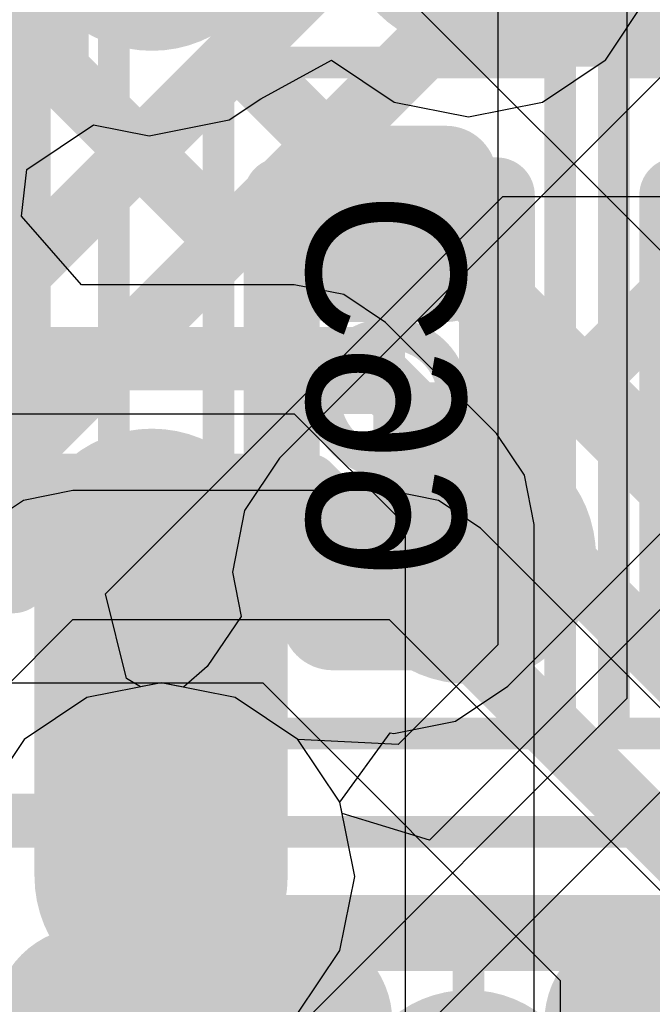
# Model space of a CAD drawing. Header units: millimetres. Extents: x -2 to 68, y -2 to 27.4.
# Tile 354 of 594: x 33.9 to 34.9, y 16.3 to 17.8. Entities that reach past the tile are written whole.
import ezdxf

# ---------------------------------------------------------------- set-up
doc = ezdxf.new("R2010")
doc.units = ezdxf.units.MM
for name, color, linetype in [('BottomLayer', 5, 'Continuous'), ('BottomPaste', 16, 'Continuous'), ('BottomSolder', 6, 'Continuous'), ('DrillGuide', 244, 'Continuous'), ('Mechanical10', 56, 'Continuous'), ('Mechanical17', 56, 'Continuous'), ('Mechanical6', 56, 'Continuous'), ('MidLayer1', 16, 'Continuous'), ('MidLayer2', 76, 'Continuous'), ('MidLayer3', 90, 'Continuous'), ('MidLayer4', 156, 'Continuous'), ('MidLayer5', 130, 'Continuous'), ('MidLayer6', 216, 'Continuous'), ('MidLayer7', 6, 'Continuous'), ('MidLayer8', 54, 'Continuous'), ('MultiLayer', 9, 'Continuous'), ('TopLayer', 1, 'Continuous'), ('TopPaste', 8, 'Continuous'), ('TopSolder', 216, 'Continuous'), ('ViaHoleLayer', 16, 'Continuous')]:
    doc.layers.add(name, color=color, linetype=linetype)

# ---------------------------------------------------------------- blocks, each defined once
blk = doc.blocks.new('BGA486C50P27X27_1400X1400X125_227')
at = {"layer": 'TopLayer', "const_width": 0.1}
for points in [[(1.45, 2, 1), (1.55, 2, 1)], [(1.45, 1.5, 1), (1.55, 1.5, 1)]]:
    blk.add_lwpolyline(points, format="xyb", close=True, dxfattribs=at)
at = {"layer": 'TopPaste', "const_width": 0.1}
for points in [[(1.45, 2, 1), (1.55, 2, 1)], [(1.45, 1.5, 1), (1.55, 1.5, 1)]]:
    blk.add_lwpolyline(points, format="xyb", close=True, dxfattribs=at)
at = {"layer": 'TopSolder', "const_width": 0.2016}
for points in [[(1.3992, 2, 1), (1.6008, 2, 1)], [(2.3992, 2, 1), (2.6008, 2, 1)], [(1.3992, 1.5, 1), (1.6008, 1.5, 1)], [(2.3992, 1.5, 1), (2.6008, 1.5, 1)]]:
    blk.add_lwpolyline(points, format="xyb", close=True, dxfattribs=at)
blk = doc.blocks.new('CAP_0402_B_353')
at = {"layer": 'Mechanical10', "const_width": 0.12}
for points in [[(0.53, 0.28), (-0.53, 0.28)], [(0.53, -0.28), (0.53, 0.28)]]:
    blk.add_lwpolyline(points, dxfattribs=at)
at = {"layer": 'Mechanical10', "const_width": 0.06}
blk.add_lwpolyline([(0.5, 0.28, 1), (0.56, 0.28, 1)], format="xyb", close=True, dxfattribs=at)
blk.add_lwpolyline([(0.5, 0.28, 1), (0.56, 0.28, 1)], format="xyb", close=True, dxfattribs=at)
at = {"layer": 'Mechanical6', "const_width": 0.05}
for points in [[(0.9, 0.44), (-0.9, 0.44)], [(0.9, -0.44), (0.9, 0.44)]]:
    blk.add_lwpolyline(points, dxfattribs=at)
at = {"layer": 'Mechanical6', "const_width": 0.025}
blk.add_lwpolyline([(0.8875, 0.44, 1), (0.9125, 0.44, 1)], format="xyb", close=True, dxfattribs=at)
blk.add_lwpolyline([(0.8875, 0.44, 1), (0.9125, 0.44, 1)], format="xyb", close=True, dxfattribs=at)
blk = doc.blocks.new('CAP_0201_B_370')
at = {"layer": 'BottomLayer', "const_width": 0.0806}
for points in [[(-0.3897, 0.0894, 1), (-0.3091, 0.0894, 1)], [(-0.2409, 0.0894, 1), (-0.1603, 0.0894, 1)], [(0.1603, 0.0894, 1), (0.2409, 0.0894, 1)], [(0.3091, 0.0894, 1), (0.3897, 0.0894, 1)], [(-0.3897, -0.0894, 1), (-0.3091, -0.0894, 1)], [(-0.2409, -0.0894, 1), (-0.1603, -0.0894, 1)], [(0.1603, -0.0894, 1), (0.2409, -0.0894, 1)], [(0.3091, -0.0894, 1), (0.3897, -0.0894, 1)]]:
    blk.add_lwpolyline(points, format="xyb", close=True, dxfattribs=at)
at = {"layer": 'BottomLayer'}
for points in [[(-0.2006, 0.17), (-0.3494, 0.17), (-0.2006, -0.17), (-0.3494, -0.17)], [(0.2006, -0.17), (0.3494, -0.17), (0.2006, 0.17), (0.3494, 0.17)], [(-0.12, 0.0894), (-0.43, 0.0894), (-0.12, -0.0894), (-0.43, -0.0894)], [(0.12, -0.0894), (0.43, -0.0894), (0.12, 0.0894), (0.43, 0.0894)]]:
    blk.add_solid(points, dxfattribs=at)
at = {"layer": 'BottomPaste', "const_width": 0.0806}
for points in [[(-0.3897, 0.0894, 1), (-0.3091, 0.0894, 1)], [(-0.2409, 0.0894, 1), (-0.1603, 0.0894, 1)], [(0.1603, 0.0894, 1), (0.2409, 0.0894, 1)], [(0.3091, 0.0894, 1), (0.3897, 0.0894, 1)], [(-0.3897, -0.0894, 1), (-0.3091, -0.0894, 1)], [(-0.2409, -0.0894, 1), (-0.1603, -0.0894, 1)], [(0.1603, -0.0894, 1), (0.2409, -0.0894, 1)], [(0.3091, -0.0894, 1), (0.3897, -0.0894, 1)]]:
    blk.add_lwpolyline(points, format="xyb", close=True, dxfattribs=at)
at = {"layer": 'BottomPaste'}
for points in [[(-0.2006, 0.17), (-0.3494, 0.17), (-0.2006, -0.17), (-0.3494, -0.17)], [(0.2006, -0.17), (0.3494, -0.17), (0.2006, 0.17), (0.3494, 0.17)], [(-0.12, 0.0894), (-0.43, 0.0894), (-0.12, -0.0894), (-0.43, -0.0894)], [(0.12, -0.0894), (0.43, -0.0894), (0.12, 0.0894), (0.43, 0.0894)]]:
    blk.add_solid(points, dxfattribs=at)
at = {"layer": 'BottomSolder', "const_width": 0.0806}
for points in [[(-0.3897, 0.0894, 1), (-0.3091, 0.0894, 1)], [(-0.2409, 0.0894, 1), (-0.1603, 0.0894, 1)], [(0.1603, 0.0894, 1), (0.2409, 0.0894, 1)], [(0.3091, 0.0894, 1), (0.3897, 0.0894, 1)], [(-0.3897, -0.0894, 1), (-0.3091, -0.0894, 1)], [(-0.2409, -0.0894, 1), (-0.1603, -0.0894, 1)], [(0.1603, -0.0894, 1), (0.2409, -0.0894, 1)], [(0.3091, -0.0894, 1), (0.3897, -0.0894, 1)]]:
    blk.add_lwpolyline(points, format="xyb", close=True, dxfattribs=at)
at = {"layer": 'BottomSolder'}
for points in [[(-0.2006, 0.17), (-0.3494, 0.17), (-0.2006, -0.17), (-0.3494, -0.17)], [(0.2006, -0.17), (0.3494, -0.17), (0.2006, 0.17), (0.3494, 0.17)], [(-0.12, 0.0894), (-0.43, 0.0894), (-0.12, -0.0894), (-0.43, -0.0894)], [(0.12, -0.0894), (0.43, -0.0894), (0.12, 0.0894), (0.43, 0.0894)]]:
    blk.add_solid(points, dxfattribs=at)
at = {"layer": 'Mechanical10', "const_width": 0.12}
for points in [[(0.32, 0.17), (-0.32, 0.17)], [(-0.32, -0.17), (-0.32, 0.17)], [(0.32, -0.17), (0.32, 0.17)], [(0.32, -0.17), (-0.32, -0.17)]]:
    blk.add_lwpolyline(points, dxfattribs=at)
at = {"layer": 'Mechanical10', "const_width": 0.06}
for points in [[(-0.35, 0.17, 1), (-0.29, 0.17, 1)], [(-0.35, 0.17, 1), (-0.29, 0.17, 1)], [(0.29, 0.17, 1), (0.35, 0.17, 1)], [(0.29, 0.17, 1), (0.35, 0.17, 1)], [(-0.35, -0.17, 1), (-0.29, -0.17, 1)], [(-0.35, -0.17, 1), (-0.29, -0.17, 1)], [(0.29, -0.17, 1), (0.35, -0.17, 1)], [(0.29, -0.17, 1), (0.35, -0.17, 1)]]:
    blk.add_lwpolyline(points, format="xyb", close=True, dxfattribs=at)
at = {"layer": 'Mechanical6', "const_width": 0.05}
for points in [[(0.53, 0.27), (-0.53, 0.27)], [(-0.53, -0.27), (-0.53, 0.27)], [(0.53, -0.27), (0.53, 0.27)], [(0, -0.135), (0, 0.135)], [(0.135, 0), (-0.135, 0)], [(0.53, -0.27), (-0.53, -0.27)]]:
    blk.add_lwpolyline(points, dxfattribs=at)
at = {"layer": 'Mechanical6'}
for points, const_width in [([(-0.5425, 0.27, 1), (-0.5175, 0.27, 1)], 0.025), ([(-0.5425, 0.27, 1), (-0.5175, 0.27, 1)], 0.025), ([(0.5175, 0.27, 1), (0.5425, 0.27, 1)], 0.025), ([(0.5175, 0.27, 1), (0.5425, 0.27, 1)], 0.025), ([(-0.0125, 0.135, 1), (0.0125, 0.135, 1)], 0.025), ([(0.1013, 0, 1), (-0.1013, 0, 1)], 0.05), ([(-0.1475, 0, 1), (-0.1225, 0, 1)], 0.025), ([(-0.1138, 0, 1), (-0.0888, 0, 1)], 0.025), ([(0.0888, 0, 1), (0.1138, 0, 1)], 0.025), ([(0.1225, 0, 1), (0.1475, 0, 1)], 0.025), ([(-0.0125, -0.135, 1), (0.0125, -0.135, 1)], 0.025), ([(-0.5425, -0.27, 1), (-0.5175, -0.27, 1)], 0.025), ([(-0.5425, -0.27, 1), (-0.5175, -0.27, 1)], 0.025), ([(0.5175, -0.27, 1), (0.5425, -0.27, 1)], 0.025), ([(0.5175, -0.27, 1), (0.5425, -0.27, 1)], 0.025)]:
    blk.add_lwpolyline(points, format="xyb", close=True, dxfattribs=dict(at, const_width=const_width))
blk = doc.blocks.new('CAP_0402_B_390')
at = {"layer": 'BottomLayer', "const_width": 0.1508}
for points in [[(-0.6746, 0.1392, 1), (-0.5238, 0.1392, 1)], [(-0.3462, 0.1392, 1), (-0.1954, 0.1392, 1)], [(0.1954, 0.1392, 1), (0.3462, 0.1392, 1)], [(0.5238, 0.1392, 1), (0.6746, 0.1392, 1)], [(-0.6746, -0.1392, 1), (-0.5238, -0.1392, 1)], [(-0.3462, -0.1392, 1), (-0.1954, -0.1392, 1)], [(0.1954, -0.1392, 1), (0.3462, -0.1392, 1)], [(0.5238, -0.1392, 1), (0.6746, -0.1392, 1)]]:
    blk.add_lwpolyline(points, format="xyb", close=True, dxfattribs=at)
at = {"layer": 'BottomLayer'}
for points in [[(-0.2708, 0.29), (-0.5992, 0.29), (-0.2708, -0.29), (-0.5992, -0.29)], [(0.2708, -0.29), (0.5992, -0.29), (0.2708, 0.29), (0.5992, 0.29)], [(-0.12, 0.1392), (-0.75, 0.1392), (-0.12, -0.1392), (-0.75, -0.1392)], [(0.12, -0.1392), (0.75, -0.1392), (0.12, 0.1392), (0.75, 0.1392)]]:
    blk.add_solid(points, dxfattribs=at)
at = {"layer": 'BottomPaste', "const_width": 0.1508}
for points in [[(-0.6746, 0.1392, 1), (-0.5238, 0.1392, 1)], [(-0.3462, 0.1392, 1), (-0.1954, 0.1392, 1)], [(0.1954, 0.1392, 1), (0.3462, 0.1392, 1)], [(0.5238, 0.1392, 1), (0.6746, 0.1392, 1)], [(-0.6746, -0.1392, 1), (-0.5238, -0.1392, 1)], [(-0.3462, -0.1392, 1), (-0.1954, -0.1392, 1)], [(0.1954, -0.1392, 1), (0.3462, -0.1392, 1)], [(0.5238, -0.1392, 1), (0.6746, -0.1392, 1)]]:
    blk.add_lwpolyline(points, format="xyb", close=True, dxfattribs=at)
at = {"layer": 'BottomPaste'}
for points in [[(-0.2708, 0.29), (-0.5992, 0.29), (-0.2708, -0.29), (-0.5992, -0.29)], [(0.2708, -0.29), (0.5992, -0.29), (0.2708, 0.29), (0.5992, 0.29)], [(-0.12, 0.1392), (-0.75, 0.1392), (-0.12, -0.1392), (-0.75, -0.1392)], [(0.12, -0.1392), (0.75, -0.1392), (0.12, 0.1392), (0.75, 0.1392)]]:
    blk.add_solid(points, dxfattribs=at)
at = {"layer": 'BottomSolder', "const_width": 0.1508}
for points in [[(-0.6746, 0.1392, 1), (-0.5238, 0.1392, 1)], [(-0.3462, 0.1392, 1), (-0.1954, 0.1392, 1)], [(0.1954, 0.1392, 1), (0.3462, 0.1392, 1)], [(0.5238, 0.1392, 1), (0.6746, 0.1392, 1)], [(-0.6746, -0.1392, 1), (-0.5238, -0.1392, 1)], [(-0.3462, -0.1392, 1), (-0.1954, -0.1392, 1)], [(0.1954, -0.1392, 1), (0.3462, -0.1392, 1)], [(0.5238, -0.1392, 1), (0.6746, -0.1392, 1)]]:
    blk.add_lwpolyline(points, format="xyb", close=True, dxfattribs=at)
at = {"layer": 'BottomSolder'}
for points in [[(-0.2708, 0.29), (-0.5992, 0.29), (-0.2708, -0.29), (-0.5992, -0.29)], [(0.2708, -0.29), (0.5992, -0.29), (0.2708, 0.29), (0.5992, 0.29)], [(-0.12, 0.1392), (-0.75, 0.1392), (-0.12, -0.1392), (-0.75, -0.1392)], [(0.12, -0.1392), (0.75, -0.1392), (0.12, 0.1392), (0.75, 0.1392)]]:
    blk.add_solid(points, dxfattribs=at)
at = {"layer": 'Mechanical10', "const_width": 0.12}
for points in [[(-0.53, 0.28), (0.53, 0.28)], [(-0.53, -0.28), (-0.53, 0.28)], [(0.53, -0.28), (0.53, 0.28)], [(-0.53, -0.28), (0.53, -0.28)]]:
    blk.add_lwpolyline(points, dxfattribs=at)
at = {"layer": 'Mechanical10', "const_width": 0.06}
for points in [[(-0.56, 0.28, 1), (-0.5, 0.28, 1)], [(-0.56, 0.28, 1), (-0.5, 0.28, 1)], [(0.5, 0.28, 1), (0.56, 0.28, 1)], [(0.5, 0.28, 1), (0.56, 0.28, 1)], [(-0.56, -0.28, 1), (-0.5, -0.28, 1)], [(-0.56, -0.28, 1), (-0.5, -0.28, 1)], [(0.5, -0.28, 1), (0.56, -0.28, 1)], [(0.5, -0.28, 1), (0.56, -0.28, 1)]]:
    blk.add_lwpolyline(points, format="xyb", close=True, dxfattribs=at)
at = {"layer": 'Mechanical6', "const_width": 0.05}
for points in [[(-0.9, 0.44), (0.9, 0.44)], [(-0.9, -0.44), (-0.9, 0.44)], [(0.9, -0.44), (0.9, 0.44)], [(0, -0.22), (0, 0.22)], [(-0.22, 0), (0.22, 0)], [(-0.9, -0.44), (0.9, -0.44)]]:
    blk.add_lwpolyline(points, dxfattribs=at)
at = {"layer": 'Mechanical6'}
for points, const_width in [([(-0.9125, 0.44, 1), (-0.8875, 0.44, 1)], 0.025), ([(-0.9125, 0.44, 1), (-0.8875, 0.44, 1)], 0.025), ([(0.8875, 0.44, 1), (0.9125, 0.44, 1)], 0.025), ([(0.8875, 0.44, 1), (0.9125, 0.44, 1)], 0.025), ([(-0.0125, 0.22, 1), (0.0125, 0.22, 1)], 0.025), ([(0.165, 0, 1), (-0.165, 0, 1)], 0.05), ([(-0.2325, 0, 1), (-0.2075, 0, 1)], 0.025), ([(-0.1775, 0, 1), (-0.1525, 0, 1)], 0.025), ([(0.1525, 0, 1), (0.1775, 0, 1)], 0.025), ([(0.2075, 0, 1), (0.2325, 0, 1)], 0.025), ([(-0.0125, -0.22, 1), (0.0125, -0.22, 1)], 0.025), ([(-0.9125, -0.44, 1), (-0.8875, -0.44, 1)], 0.025), ([(-0.9125, -0.44, 1), (-0.8875, -0.44, 1)], 0.025), ([(0.8875, -0.44, 1), (0.9125, -0.44, 1)], 0.025), ([(0.8875, -0.44, 1), (0.9125, -0.44, 1)], 0.025)]:
    blk.add_lwpolyline(points, format="xyb", close=True, dxfattribs=dict(at, const_width=const_width))
blk = doc.blocks.new('CAP_0201_B_391')
at = {"layer": 'BottomLayer', "const_width": 0.0806}
for points in [[(-0.3897, 0.0894, 1), (-0.3091, 0.0894, 1)], [(-0.2409, 0.0894, 1), (-0.1603, 0.0894, 1)], [(0.1603, 0.0894, 1), (0.2409, 0.0894, 1)], [(0.3091, 0.0894, 1), (0.3897, 0.0894, 1)], [(-0.3897, -0.0894, 1), (-0.3091, -0.0894, 1)], [(-0.2409, -0.0894, 1), (-0.1603, -0.0894, 1)], [(0.1603, -0.0894, 1), (0.2409, -0.0894, 1)], [(0.3091, -0.0894, 1), (0.3897, -0.0894, 1)]]:
    blk.add_lwpolyline(points, format="xyb", close=True, dxfattribs=at)
at = {"layer": 'BottomLayer'}
for points in [[(-0.2006, 0.17), (-0.3494, 0.17), (-0.2006, -0.17), (-0.3494, -0.17)], [(0.2006, -0.17), (0.3494, -0.17), (0.2006, 0.17), (0.3494, 0.17)], [(-0.12, 0.0894), (-0.43, 0.0894), (-0.12, -0.0894), (-0.43, -0.0894)], [(0.12, -0.0894), (0.43, -0.0894), (0.12, 0.0894), (0.43, 0.0894)]]:
    blk.add_solid(points, dxfattribs=at)
at = {"layer": 'BottomPaste', "const_width": 0.0806}
for points in [[(-0.3897, 0.0894, 1), (-0.3091, 0.0894, 1)], [(-0.2409, 0.0894, 1), (-0.1603, 0.0894, 1)], [(0.1603, 0.0894, 1), (0.2409, 0.0894, 1)], [(0.3091, 0.0894, 1), (0.3897, 0.0894, 1)], [(-0.3897, -0.0894, 1), (-0.3091, -0.0894, 1)], [(-0.2409, -0.0894, 1), (-0.1603, -0.0894, 1)], [(0.1603, -0.0894, 1), (0.2409, -0.0894, 1)], [(0.3091, -0.0894, 1), (0.3897, -0.0894, 1)]]:
    blk.add_lwpolyline(points, format="xyb", close=True, dxfattribs=at)
at = {"layer": 'BottomPaste'}
for points in [[(-0.2006, 0.17), (-0.3494, 0.17), (-0.2006, -0.17), (-0.3494, -0.17)], [(0.2006, -0.17), (0.3494, -0.17), (0.2006, 0.17), (0.3494, 0.17)], [(-0.12, 0.0894), (-0.43, 0.0894), (-0.12, -0.0894), (-0.43, -0.0894)], [(0.12, -0.0894), (0.43, -0.0894), (0.12, 0.0894), (0.43, 0.0894)]]:
    blk.add_solid(points, dxfattribs=at)
at = {"layer": 'BottomSolder', "const_width": 0.0806}
for points in [[(-0.3897, 0.0894, 1), (-0.3091, 0.0894, 1)], [(-0.2409, 0.0894, 1), (-0.1603, 0.0894, 1)], [(0.1603, 0.0894, 1), (0.2409, 0.0894, 1)], [(0.3091, 0.0894, 1), (0.3897, 0.0894, 1)], [(-0.3897, -0.0894, 1), (-0.3091, -0.0894, 1)], [(-0.2409, -0.0894, 1), (-0.1603, -0.0894, 1)], [(0.1603, -0.0894, 1), (0.2409, -0.0894, 1)], [(0.3091, -0.0894, 1), (0.3897, -0.0894, 1)]]:
    blk.add_lwpolyline(points, format="xyb", close=True, dxfattribs=at)
at = {"layer": 'BottomSolder'}
for points in [[(-0.2006, 0.17), (-0.3494, 0.17), (-0.2006, -0.17), (-0.3494, -0.17)], [(0.2006, -0.17), (0.3494, -0.17), (0.2006, 0.17), (0.3494, 0.17)], [(-0.12, 0.0894), (-0.43, 0.0894), (-0.12, -0.0894), (-0.43, -0.0894)], [(0.12, -0.0894), (0.43, -0.0894), (0.12, 0.0894), (0.43, 0.0894)]]:
    blk.add_solid(points, dxfattribs=at)
at = {"layer": 'Mechanical10', "const_width": 0.12}
for points in [[(-0.32, 0.17), (0.32, 0.17)], [(-0.32, 0.17), (-0.32, -0.17)], [(0.32, 0.17), (0.32, -0.17)], [(-0.32, -0.17), (0.32, -0.17)]]:
    blk.add_lwpolyline(points, dxfattribs=at)
at = {"layer": 'Mechanical10', "const_width": 0.06}
for points in [[(-0.35, 0.17, 1), (-0.29, 0.17, 1)], [(-0.35, 0.17, 1), (-0.29, 0.17, 1)], [(0.29, 0.17, 1), (0.35, 0.17, 1)], [(0.29, 0.17, 1), (0.35, 0.17, 1)], [(-0.35, -0.17, 1), (-0.29, -0.17, 1)], [(-0.35, -0.17, 1), (-0.29, -0.17, 1)], [(0.29, -0.17, 1), (0.35, -0.17, 1)], [(0.29, -0.17, 1), (0.35, -0.17, 1)]]:
    blk.add_lwpolyline(points, format="xyb", close=True, dxfattribs=at)
at = {"layer": 'Mechanical6', "const_width": 0.05}
for points in [[(-0.53, 0.27), (-0.53, -0.27)], [(-0.53, 0.27), (0.53, 0.27)], [(0.53, 0.27), (0.53, -0.27)], [(0, 0.135), (0, -0.135)], [(-0.135, 0), (0.135, 0)], [(-0.53, -0.27), (0.53, -0.27)]]:
    blk.add_lwpolyline(points, dxfattribs=at)
at = {"layer": 'Mechanical6'}
for points, const_width in [([(-0.5425, 0.27, 1), (-0.5175, 0.27, 1)], 0.025), ([(-0.5425, 0.27, 1), (-0.5175, 0.27, 1)], 0.025), ([(0.5175, 0.27, 1), (0.5425, 0.27, 1)], 0.025), ([(0.5175, 0.27, 1), (0.5425, 0.27, 1)], 0.025), ([(-0.0125, 0.135, 1), (0.0125, 0.135, 1)], 0.025), ([(0.1013, 0, 1), (-0.1013, 0, 1)], 0.05), ([(-0.1475, 0, 1), (-0.1225, 0, 1)], 0.025), ([(-0.1138, 0, 1), (-0.0888, 0, 1)], 0.025), ([(0.0888, 0, 1), (0.1138, 0, 1)], 0.025), ([(0.1225, 0, 1), (0.1475, 0, 1)], 0.025), ([(-0.0125, -0.135, 1), (0.0125, -0.135, 1)], 0.025), ([(-0.5425, -0.27, 1), (-0.5175, -0.27, 1)], 0.025), ([(-0.5425, -0.27, 1), (-0.5175, -0.27, 1)], 0.025), ([(0.5175, -0.27, 1), (0.5425, -0.27, 1)], 0.025), ([(0.5175, -0.27, 1), (0.5425, -0.27, 1)], 0.025)]:
    blk.add_lwpolyline(points, format="xyb", close=True, dxfattribs=dict(at, const_width=const_width))

msp = doc.modelspace()

# ---------------------------------------------------------------- linework, layer by layer
at = {"layer": 'BottomLayer', "const_width": 0.1}
for points in [[(33.7976, 17.7624), (33.9812, 17.7624)], [(33.9812, 17.7624), (34.2187, 17.525)], [(34.2187, 17.525), (34.5, 17.525)], [(34.5, 17.525), (34.5861, 17.4389)], [(34.5861, 17.4389), (34.6461, 17.4389)], [(34.6461, 17.4389), (35.11, 16.975)], [(33.625, 17.065), (34.065, 17.065)], [(34.065, 17.065), (34.155, 16.975)], [(34.155, 16.975), (34.5, 16.975)], [(34.5, 16.975), (34.507, 16.975)]]:
    msp.add_lwpolyline(points, dxfattribs=at)
at = {"layer": 'BottomLayer'}
for points, const_width in [([(33.9562, 17.7624, 1), (34.0062, 17.7624, 1)], 0.05), ([(33.9562, 17.7624, 1), (34.0062, 17.7624, 1)], 0.05), ([(34.1937, 17.525, 1), (34.2437, 17.525, 1)], 0.05), ([(34.1937, 17.525, 1), (34.2437, 17.525, 1)], 0.05), ([(34.475, 17.525, 1), (34.525, 17.525, 1)], 0.05), ([(34.475, 17.525, 1), (34.525, 17.525, 1)], 0.05), ([(34.5611, 17.4389, 1), (34.6111, 17.4389, 1)], 0.05), ([(34.5611, 17.4389, 1), (34.6111, 17.4389, 1)], 0.05), ([(34.6211, 17.4389, 1), (34.6711, 17.4389, 1)], 0.05), ([(34.6211, 17.4389, 1), (34.6711, 17.4389, 1)], 0.05), ([(34.432, 16.975, 1), (34.582, 16.975, 1)], 0.15), ([(34.04, 17.065, 1), (34.09, 17.065, 1)], 0.05), ([(34.04, 17.065, 1), (34.09, 17.065, 1)], 0.05), ([(34.13, 16.975, 1), (34.18, 16.975, 1)], 0.05), ([(34.13, 16.975, 1), (34.18, 16.975, 1)], 0.05), ([(34.475, 16.975, 1), (34.525, 16.975, 1)], 0.05), ([(34.475, 16.975, 1), (34.525, 16.975, 1)], 0.05), ([(34.482, 16.975, 1), (34.532, 16.975, 1)], 0.05)]:
    msp.add_lwpolyline(points, format="xyb", close=True, dxfattribs=dict(at, const_width=const_width))
at = {"layer": 'DrillGuide'}
for points, const_width in [([(34.1, 17, 1), (34.15, 17, 1)], 0.05), ([(34.482, 16.975, 1), (34.532, 16.975, 1)], 0.05), ([(34.0895, 16.4945, 1), (34.1895, 16.4945, 1)], 0.1)]:
    msp.add_lwpolyline(points, format="xyb", close=True, dxfattribs=dict(at, const_width=const_width))
at = {"layer": 'MidLayer1'}
for p, q in [((34.8414, 17.7838), (34.9077, 17.8831)), ((34.2969, 17.7225), (34.4087, 17.7837)), ((34.4087, 17.7837), (34.5079, 17.7174)), ((34.7421, 17.7174), (34.8413, 17.7837)), ((34.8413, 17.7837), (34.8414, 17.7838)), ((34.8414, 17.7838), (34.8414, 17.7838)), ((34.2473, 17.6894), (34.2969, 17.7225)), ((34.5079, 17.7174), (34.625, 17.6941)), ((34.625, 17.6941), (34.7421, 17.7174)), ((34.1205, 17.6641), (34.2473, 17.6894)), ((33.9273, 17.6108), (34.033, 17.6815)), ((34.033, 17.6815), (34.1205, 17.6641)), ((33.919, 17.5374), (33.9273, 17.6108)), ((34.014, 17.4289), (33.919, 17.5374)), ((34.35, 17.4289), (34.014, 17.4289)), ((34.428, 17.4134), (34.35, 17.4289)), ((34.4942, 17.3692), (34.428, 17.4134)), ((34.6692, 17.1942), (34.4942, 17.3692)), ((33.825, 17.225), (34.35, 17.225)), ((34.35, 17.225), (34.525, 17.05)), ((34.7134, 17.128), (34.6692, 17.1942)), ((34.6692, 17.1942), (34.6692, 17.1942)), ((34.7289, 17.05), (34.7134, 17.128)), ((34.525, 17.05), (34.525, 16.125)), ((34.7289, 16.2095), (34.7289, 17.05))]:
    msp.add_line(p, q, dxfattribs=at)
at = {"layer": 'MidLayer1', "const_width": 0.4}
for points in [[(34.125, 17), (34.1395, 16.9855)], [(34.1395, 16.4945), (34.1395, 16.9855)]]:
    msp.add_lwpolyline(points, dxfattribs=at)
at = {"layer": 'MidLayer1'}
for points, const_width in [([(34.025, 17, 1), (34.225, 17, 1)], 0.2), ([(34.0395, 16.9855, 1), (34.2395, 16.9855, 1)], 0.2), ([(34.0395, 16.9855, 1), (34.2395, 16.9855, 1)], 0.2), ([(34.05, 17, 1), (34.2, 17, 1)], 0.15), ([(34.0395, 16.4945, 1), (34.2395, 16.4945, 1)], 0.2), ([(34.0395, 16.4945, 1), (34.2395, 16.4945, 1)], 0.2)]:
    msp.add_lwpolyline(points, format="xyb", close=True, dxfattribs=dict(at, const_width=const_width))
at = {"layer": 'MidLayer2'}
for p, q in [((34.1395, 16.8004), (34.0224, 16.7771)), ((34.2565, 16.7771), (34.1395, 16.8004)), ((34.0224, 16.7771), (33.9232, 16.7108)), ((34.3558, 16.7108), (34.2565, 16.7771)), ((33.9232, 16.7108), (33.8569, 16.6116)), ((34.4221, 16.6116), (34.3558, 16.7108)), ((34.4454, 16.4945), (34.4221, 16.6116)), ((34.4221, 16.3775), (34.4454, 16.4945)), ((34.3558, 16.2782), (34.4221, 16.3775))]:
    msp.add_line(p, q, dxfattribs=at)
at = {"layer": 'MidLayer2', "const_width": 0.2}
msp.add_lwpolyline([(34.0395, 16.4945, 1), (34.2395, 16.4945, 1)], format="xyb", close=True, dxfattribs=at)
at = {"layer": 'MidLayer3'}
for p, q in [((35.0612, 17.0496), (34.5634, 16.5518)), ((33.575, 15.275), (35.2054, 16.9054)), ((34.1395, 16.8004), (34.0224, 16.7771)), ((34.2565, 16.7771), (34.1395, 16.8004)), ((34.0224, 16.7771), (33.9232, 16.7108)), ((34.3558, 16.7108), (34.2565, 16.7771)), ((33.9232, 16.7108), (33.8569, 16.6116)), ((34.4221, 16.6116), (34.3558, 16.7108)), ((34.4256, 16.5936), (34.4221, 16.6116)), ((34.5634, 16.5518), (34.4256, 16.5936))]:
    msp.add_line(p, q, dxfattribs=at)
at = {"layer": 'MidLayer3', "const_width": 0.2}
msp.add_lwpolyline([(34.0395, 16.4945, 1), (34.2395, 16.4945, 1)], format="xyb", close=True, dxfattribs=at)
at = {"layer": 'MidLayer4'}
for p, q in [((34.932, 17.7605), (34.3268, 17.1552)), ((34.6872, 16.7948), (35.2372, 17.3448)), ((34.3268, 17.1552), (34.2715, 17.0725)), ((34.2715, 17.0725), (34.2521, 16.975)), ((34.2521, 16.975), (34.2661, 16.9047)), ((34.2661, 16.9047), (34.2125, 16.826)), ((34.2125, 16.826), (34.175, 16.7933)), ((34.1395, 16.8004), (34.0224, 16.7771)), ((34.175, 16.7933), (34.1395, 16.8004)), ((34.6045, 16.7395), (34.6872, 16.7948)), ((34.0224, 16.7771), (33.9232, 16.7108)), ((34.507, 16.7201), (34.6045, 16.7395)), ((34.4221, 16.6116), (34.5016, 16.7212)), ((34.5016, 16.7212), (34.507, 16.7201)), ((33.9232, 16.7108), (33.8569, 16.6116)), ((34.4454, 16.4945), (34.4221, 16.6116)), ((34.4221, 16.3775), (34.4454, 16.4945)), ((34.3558, 16.2782), (34.4221, 16.3775))]:
    msp.add_line(p, q, dxfattribs=at)
at = {"layer": 'MidLayer4', "const_width": 0.1}
msp.add_lwpolyline([(34.507, 16.975), (35.1869, 17.6549)], dxfattribs=at)
at = {"layer": 'MidLayer4'}
for points, const_width in [([(34.432, 16.975, 1), (34.582, 16.975, 1)], 0.15), ([(34.482, 16.975, 1), (34.532, 16.975, 1)], 0.05), ([(34.0395, 16.4945, 1), (34.2395, 16.4945, 1)], 0.2)]:
    msp.add_lwpolyline(points, format="xyb", close=True, dxfattribs=dict(at, const_width=const_width))
at = {"layer": 'MidLayer5'}
for p, q in [((35.6892, 16.722), (34.5299, 17.8813)), ((33.9, 16.8), (34.3, 16.8)), ((34.3, 16.8), (34.7701, 16.3299)), ((34.7701, 16.3299), (34.7701, 14.0652))]:
    msp.add_line(p, q, dxfattribs=at)
at = {"layer": 'MidLayer5', "const_width": 0.1}
for points in [[(34.275, 17.7757), (34.275, 18.6883)], [(34.275, 17.7757), (35.509, 16.5417)], [(33.3088, 17.3122), (34.0996, 17.3122)], [(34.0996, 17.3122), (34.4557, 17.3122)], [(34.4557, 17.3122), (35.225, 16.5429)], [(33.1609, 17.1122), (34.3729, 17.1122)], [(34.3729, 17.1122), (35.025, 16.46)]]:
    msp.add_lwpolyline(points, dxfattribs=at)
at = {"layer": 'MidLayer5'}
for points, const_width in [([(34.25, 17.7757, 1), (34.3, 17.7757, 1)], 0.05), ([(34.25, 17.7757, 1), (34.3, 17.7757, 1)], 0.05), ([(34.0746, 17.3122, 1), (34.1246, 17.3122, 1)], 0.05), ([(34.0746, 17.3122, 1), (34.1246, 17.3122, 1)], 0.05), ([(34.4307, 17.3122, 1), (34.4807, 17.3122, 1)], 0.05), ([(34.4307, 17.3122, 1), (34.4807, 17.3122, 1)], 0.05), ([(34.3479, 17.1122, 1), (34.3979, 17.1122, 1)], 0.05), ([(34.3479, 17.1122, 1), (34.3979, 17.1122, 1)], 0.05), ([(34.0395, 16.4945, 1), (34.2395, 16.4945, 1)], 0.2)]:
    msp.add_lwpolyline(points, format="xyb", close=True, dxfattribs=dict(at, const_width=const_width))
at = {"layer": 'MidLayer6'}
for p, q in [((34.0515, 16.9406), (34.6794, 17.5685)), ((34.6794, 17.5685), (35.4293, 17.5685)), ((34.085, 16.8068), (34.0515, 16.9406)), ((34.1069, 16.7939), (34.085, 16.8068)), ((34.1395, 16.8004), (34.1069, 16.7939)), ((34.2565, 16.7771), (34.1395, 16.8004)), ((34.3558, 16.7108), (34.2565, 16.7771)), ((34.4221, 16.6116), (34.3558, 16.7108)), ((34.4454, 16.4945), (34.4221, 16.6116)), ((34.4221, 16.3775), (34.4454, 16.4945)), ((34.3558, 16.2782), (34.4221, 16.3775))]:
    msp.add_line(p, q, dxfattribs=at)
at = {"layer": 'MidLayer6', "const_width": 0.1}
for points in [[(33.975, 17.7902), (33.975, 18.25)], [(33.4926, 17.025), (34.491, 18.0234)], [(33.725, 16.9745), (34.5739, 17.8234)], [(34.5739, 17.8234), (35.4293, 17.8234)], [(33.4098, 17.225), (33.975, 17.7902)]]:
    msp.add_lwpolyline(points, dxfattribs=at)
at = {"layer": 'MidLayer6'}
for points, const_width in [([(34.5489, 17.8234, 1), (34.5989, 17.8234, 1)], 0.05), ([(34.5489, 17.8234, 1), (34.5989, 17.8234, 1)], 0.05), ([(33.95, 17.7902, 1), (34, 17.7902, 1)], 0.05), ([(33.95, 17.7902, 1), (34, 17.7902, 1)], 0.05), ([(34.0395, 16.4945, 1), (34.2395, 16.4945, 1)], 0.2)]:
    msp.add_lwpolyline(points, format="xyb", close=True, dxfattribs=dict(at, const_width=const_width))
at = {"layer": 'MidLayer7'}
for p, q in [((34, 17.1039), (33.922, 17.0884)), ((34.5, 17.1039), (34, 17.1039)), ((34, 17.1039), (34, 17.1039)), ((34.578, 17.0884), (34.5, 17.1039)), ((33.922, 17.0884), (33.8558, 17.0442)), ((34.6442, 17.0442), (34.578, 17.0884)), ((35.7113, 15.9771), (34.6442, 17.0442)), ((33.7, 16.6), (34, 16.9)), ((34, 16.9), (34.5, 16.9)), ((34.5, 16.9), (35.8696, 15.5304))]:
    msp.add_line(p, q, dxfattribs=at)
at = {"layer": 'MidLayer7', "const_width": 0.2}
msp.add_lwpolyline([(34.0395, 16.4945, 1), (34.2395, 16.4945, 1)], format="xyb", close=True, dxfattribs=at)
at = {"layer": 'MidLayer8'}
for p, q in [((34.8757, 16.7757), (34.8757, 18.3646)), ((34.6717, 18.1852), (34.6717, 16.8601)), ((34.6717, 16.8601), (34.5141, 16.7025)), ((34.1395, 16.8004), (34.0224, 16.7771)), ((34.2565, 16.7771), (34.1395, 16.8004)), ((34.0224, 16.7771), (33.9232, 16.7108)), ((34.0622, 15.9622), (34.8757, 16.7757)), ((34.3558, 16.7108), (34.2565, 16.7771)), ((33.9232, 16.7108), (33.8569, 16.6116)), ((34.5141, 16.7025), (34.3558, 16.7108))]:
    msp.add_line(p, q, dxfattribs=at)
at = {"layer": 'MidLayer8', "const_width": 0.2}
msp.add_lwpolyline([(34.0395, 16.4945, 1), (34.2395, 16.4945, 1)], format="xyb", close=True, dxfattribs=at)
at = {"layer": 'MultiLayer'}
for points, const_width in [([(34.05, 17, 1), (34.2, 17, 1)], 0.15), ([(34.432, 16.975, 1), (34.582, 16.975, 1)], 0.15), ([(34.0395, 16.4945, 1), (34.2395, 16.4945, 1)], 0.2)]:
    msp.add_lwpolyline(points, format="xyb", close=True, dxfattribs=dict(at, const_width=const_width))
at = {"layer": 'TopLayer'}
for points, const_width in [([(34.05, 17, 1), (34.2, 17, 1)], 0.15), ([(34.1, 17, 1), (34.15, 17, 1)], 0.05), ([(34.6, 17, 1), (34.65, 17, 1)], 0.05)]:
    msp.add_lwpolyline(points, format="xyb", close=True, dxfattribs=dict(at, const_width=const_width))
at = {"layer": 'TopLayer', "const_width": 0.1}
msp.add_lwpolyline([(34.125, 17), (34.625, 17)], dxfattribs=at)
at = {"layer": 'ViaHoleLayer'}
for points, const_width in [([(34.1, 17, 1), (34.15, 17, 1)], 0.05), ([(34.482, 16.975, 1), (34.532, 16.975, 1)], 0.05), ([(34.0895, 16.4945, 1), (34.1895, 16.4945, 1)], 0.1)]:
    msp.add_lwpolyline(points, format="xyb", close=True, dxfattribs=dict(at, const_width=const_width))

# ---------------------------------------------------------------- block references
for name, p, rotation in [('BGA486C50P27X27_1400X1400X125_227', (36.125, 15.5), 90), ('CAP_0402_B_353', (33.625, 17.5), 270), ('CAP_0201_B_370', (34.5, 17.25), 270), ('CAP_0201_B_391', (35.125, 17.25), 90)]:
    msp.add_blockref(name, p, dxfattribs=dict(rotation=rotation))
msp.add_blockref('CAP_0402_B_390', (34.625, 16.125))

# ---------------------------------------------------------------- texts
at = {"layer": 'Mechanical17', "text_generation_flag": 2}
msp.add_text('C99', height=0.25, rotation=90, dxfattribs=at).set_placement((34.6202, 17.5768))

doc.saveas('drawing.dxf')
